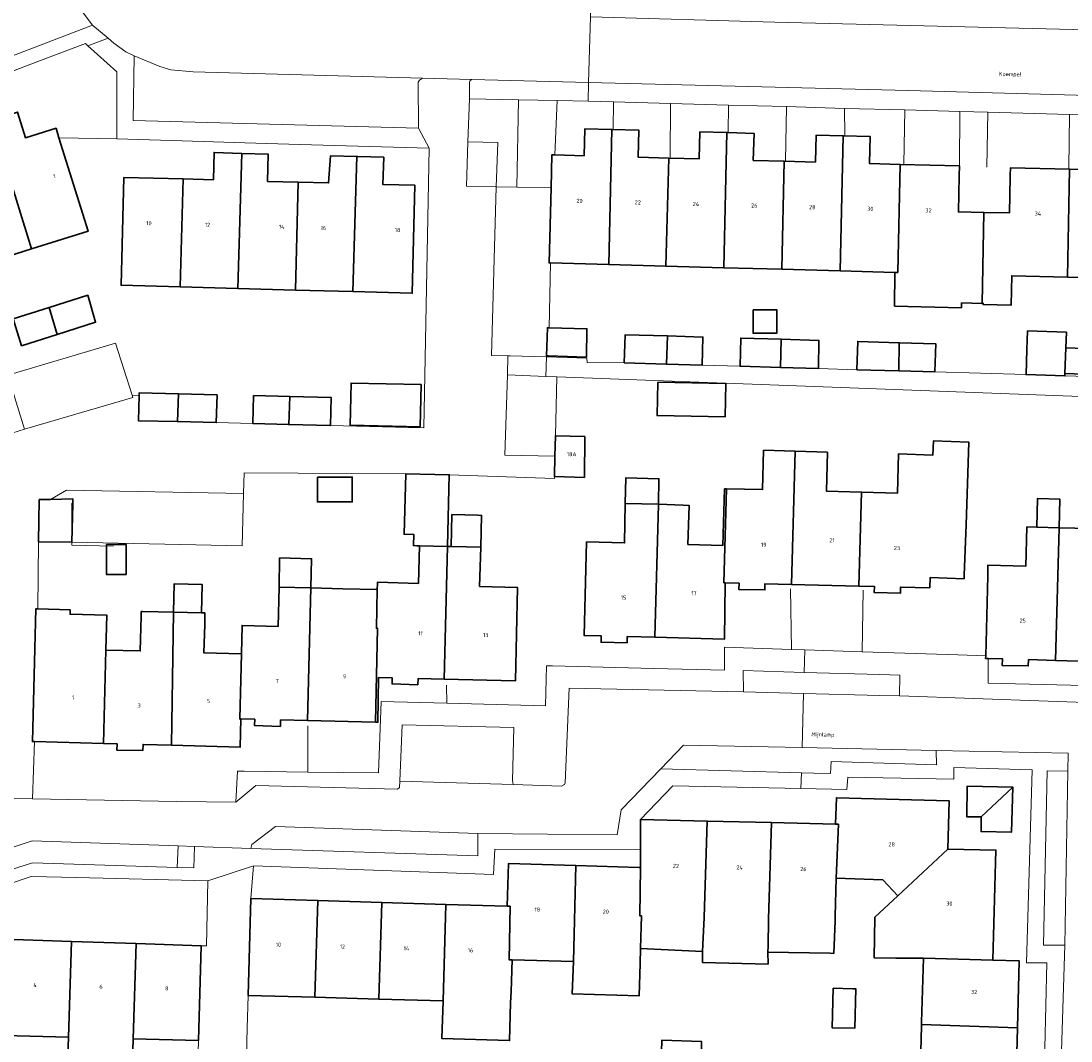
# Model space of a CAD drawing. Header units: metres. Extents: x 197700 to 204338, y 317132 to 325229.
# Tile 1009 of 1056: x 199254 to 199347, y 321327 to 321418. Entities that reach past the tile are written whole.
import ezdxf
from ezdxf.enums import TextEntityAlignment as Align

# ---------------------------------------------------------------- set-up
doc = ezdxf.new("R2010")
doc.units = ezdxf.units.M
for name, color, linetype, lineweight in [('B-WE-GR-BEPLANTING_CULTUUR_BODEMBEDEKKER-GV', 90, 'Continuous', 18), ('B-WE-GR-BEPLANTING_CULTUUR_HEESTERS-GV', 90, 'Continuous', 18), ('B-WE-IE-TERREINAFSCHEIDING_KUNSTMATIG_HEKWERK-G', 20, 'IE-TERREINAFSCHEIDING-KUNSTMATIG', 18), ('B-WE-IE-TERREINAFSCHEIDING_KUNSTMATIG_MUUR-G', 90, 'IE-TERREINAFSCHEIDING-KUNSTMATIG-DICHT', 18), ('B-WE-OG-BEBOUWING-GV', 7, 'Continuous', 35), ('B-WE-OG-BEBOUWING-T18', 10, 'Continuous', 18), ('B-WE-OG-TERREIN_ERF-GV', 7, 'Continuous', 18), ('B-WE-OG-TOPOGRAFIE-T18', 10, 'Continuous', 18), ('B-WE-VH-VERHARDING_ASFALT-GV', 252, 'Continuous', 18), ('B-WE-VH-VERHARDING_BETONSTRAATSTEEN-GV', 252, 'Continuous', 18), ('B-WE-VH-VERHARDING_TEGEL-GV', 252, 'Continuous', 18)]:
    doc.layers.add(name, color=color, linetype=linetype, lineweight=lineweight)
doc.styles.add('NLCS-ISO-M200-T18', font='NLCS-ISO.ttf', dxfattribs={"height": 0.36})
doc.linetypes.add('IE-TERREINAFSCHEIDING-KUNSTMATIG', pattern='A,4,[82,NLCS.SHX,S=0.75,R=90,X=0,Y=0],4,-2', length=10)
doc.linetypes.add('IE-TERREINAFSCHEIDING-KUNSTMATIG-DICHT', pattern='A,8,-1,[82,NLCS.SHX,S=0.75,R=90,X=0,Y=0],-1', length=10)

msp = doc.modelspace()

# ---------------------------------------------------------------- linework, layer by layer
at = {"layer": 'B-WE-GR-BEPLANTING_CULTUUR_BODEMBEDEKKER-GV'}
msp.add_lwpolyline([(199268.097, 321344.65), (199267.996, 321342.747), (199269.467, 321342.702), (199269.529, 321344.599)], close=True, dxfattribs=at)
at = {"layer": 'B-WE-GR-BEPLANTING_CULTUUR_HEESTERS-GV'}
msp.add_lwpolyline([(199293.901, 321410.849), (199293.762, 321407.033), (199296.404, 321406.983), (199296.268, 321403.045), (199298.087, 321403.019), (199298.229, 321410.77)], close=True, dxfattribs=at)
at = {"layer": 'B-WE-IE-TERREINAFSCHEIDING_KUNSTMATIG_HEKWERK-G'}
for points in [[(199301.45, 321405.882), (199301.65, 321410.707)], [(199306.611, 321408.176), (199306.647, 321410.578)], [(199311.67, 321405.657), (199311.71, 321410.435)], [(199316.817, 321407.857), (199316.84, 321410.291)], [(199321.888, 321405.36), (199321.962, 321410.162)], [(199327.124, 321410.008), (199327.134, 321407.615)], [(199332.38, 321405.063), (199332.451, 321409.87)], [(199337.29, 321404.9), (199337.342, 321409.743)], [(199339.712, 321404.809), (199339.818, 321409.676)], [(199346.971, 321404.714), (199347.031, 321409.473)], [(199257.516, 321407.398), (199262.661, 321407.3)], [(199316.817, 321407.802), (199316.817, 321407.857)], [(199322.337, 321367.421), (199322.428, 321362.055)], [(199328.664, 321361.835), (199328.764, 321367.301)], [(199291.875, 321358.882), (199291.886, 321357.287)], [(199279.57, 321351.195), (199279.587, 321355.295)]]:
    msp.add_lwpolyline(points, dxfattribs=at)
at = {"layer": 'B-WE-IE-TERREINAFSCHEIDING_KUNSTMATIG_MUUR-G'}
msp.add_lwpolyline([(199258.62, 321374.951), (199258.69, 321374.949), (199258.673, 321371.297), (199262.356, 321371.217)], dxfattribs=at)
at = {"layer": 'B-WE-OG-BEBOUWING-GV'}
for points in [[(199250.259, 321396.024), (199255.108, 321397.547), (199251.551, 321408.957), (199249.26, 321408.24), (199249.97, 321405.94), (199247.638, 321405.208)], [(199257.516, 321407.398), (199257.28, 321408.25), (199254.57, 321407.4), (199253.86, 321409.68), (199251.551, 321408.957), (199255.108, 321397.547), (199260.12, 321399.12)], [(199301.083, 321396.306), (199306.24, 321396.165), (199306.51, 321408.135), (199304.12, 321408.2), (199304.04, 321405.8), (199301.45, 321405.882), (199301.2, 321405.89), (199301.124, 321402.975), (199300.95, 321396.31)], [(199306.24, 321396.165), (199311.3, 321396.026), (199311.542, 321405.6), (199308.85, 321405.67), (199308.91, 321408.07), (199306.51, 321408.135)], [(199316.7, 321407.86), (199314.3, 321407.92), (199314.24, 321405.53), (199311.542, 321405.6), (199311.3, 321396.026), (199316.43, 321395.886)], [(199321.779, 321405.32), (199319.03, 321405.4), (199319.1, 321407.79), (199316.817, 321407.857), (199316.7, 321407.86), (199316.43, 321395.886), (199321.57, 321395.745)], [(199326.72, 321395.604), (199327.006, 321407.575), (199324.61, 321407.64), (199324.54, 321405.24), (199321.779, 321405.32), (199321.57, 321395.745)], [(199326.72, 321395.604), (199331.582, 321395.471), (199331.83, 321395.464), (199332.04, 321405.039), (199329.34, 321405.11), (199329.4, 321407.51), (199327.006, 321407.575)], [(199347.053, 321404.624), (199346.87, 321395.047), (199351.96, 321394.919), (199352.189, 321406.91), (199349.79, 321406.98), (199349.74, 321404.57)], [(199268.542, 321403.751), (199268.28, 321394.186), (199273.38, 321394.045), (199273.72, 321406.018), (199271.27, 321406.1), (199271.22, 321403.68)], [(199278.72, 321403.47), (199276.02, 321403.54), (199276.08, 321405.94), (199273.72, 321406.018), (199273.38, 321394.045), (199278.48, 321393.905)], [(199278.72, 321403.47), (199278.48, 321393.905), (199283.57, 321393.765), (199283.925, 321405.736), (199281.6, 321405.8), (199281.41, 321403.4)], [(199283.925, 321405.736), (199283.57, 321393.765), (199288.82, 321393.62), (199289.06, 321403.19), (199286.22, 321403.27), (199286.3, 321405.67), (199284.014, 321405.733)], [(199337.29, 321404.9), (199332.04, 321405.039), (199331.83, 321395.464), (199331.582, 321395.471), (199331.542, 321392.492), (199337.467, 321392.339), (199337.478, 321392.764), (199339.293, 321392.718), (199339.462, 321400.786), (199337.197, 321400.833), (199337.27, 321404.018)], [(199346.87, 321395.047), (199347.053, 321404.624), (199341.81, 321404.73), (199341.796, 321404.086), (199341.793, 321403.92), (199341.726, 321400.739), (199339.462, 321400.786), (199339.293, 321392.718), (199339.397, 321392.715), (199339.395, 321392.625), (199341.864, 321392.563), (199341.93, 321395.172)], [(199268.28, 321394.186), (199268.542, 321403.751), (199263.29, 321403.89), (199263.04, 321394.33)], [(199257.367, 321389.973), (199260.78, 321391.06), (199260.08, 321393.45), (199256.662, 321392.369)], [(199256.662, 321392.369), (199253.47, 321391.36), (199254.22, 321388.97), (199257.367, 321389.973)], [(199319.022, 321392.167), (199319.022, 321390.071), (199321.118, 321390.071), (199321.118, 321392.167)], [(199300.895, 321388.065), (199304.25, 321387.97), (199304.3, 321390.48), (199300.952, 321390.557), (199300.8, 321390.56), (199300.72, 321388.07)], [(199346.637, 321386.497), (199346.72, 321388.79), (199346.767, 321390.17), (199343.327, 321390.286), (199343.271, 321388.636), (199343.2, 321386.41), (199346.63, 321386.29)], [(199307.61, 321387.45), (199311.361, 321387.341), (199311.427, 321389.836), (199307.69, 321389.95)], [(199311.427, 321389.836), (199311.361, 321387.341), (199314.5, 321387.25), (199314.57, 321389.74)], [(199321.515, 321389.546), (199317.93, 321389.65), (199317.86, 321387.15), (199321.456, 321387.046)], [(199321.515, 321389.546), (199321.456, 321387.046), (199324.8, 321386.95), (199324.84, 321389.45)], [(199331.929, 321386.742), (199331.963, 321389.243), (199328.28, 321389.35), (199328.21, 321386.85)], [(199331.963, 321389.243), (199331.929, 321386.742), (199335.11, 321386.65), (199335.19, 321389.15)], [(199346.72, 321388.79), (199346.637, 321386.497), (199349.92, 321386.379), (199350.003, 321388.672)], [(199289.525, 321381.785), (199289.605, 321385.525), (199283.407, 321385.659), (199283.327, 321381.919)], [(199310.567, 321385.742), (199310.511, 321382.784), (199316.536, 321382.669), (199316.592, 321385.627)], [(199268.031, 321382.245), (199268.12, 321384.714), (199264.64, 321384.81), (199264.633, 321384.572), (199264.57, 321382.33)], [(199268.12, 321384.714), (199268.031, 321382.245), (199271.46, 321382.16), (199271.54, 321384.62)], [(199277.977, 321384.471), (199274.77, 321384.55), (199274.71, 321382.07), (199277.895, 321381.987)], [(199277.977, 321384.471), (199277.895, 321381.987), (199281.59, 321381.89), (199281.59, 321381.892), (199281.66, 321384.38)], [(199301.465, 321379.191), (199301.42, 321377.37), (199304.07, 321377.31), (199304.11, 321380.92), (199301.51, 321380.99)], [(199328.62, 321375.996), (199328.389, 321367.674), (199329.76, 321367.64), (199329.75, 321367.09), (199332.06, 321367.04), (199332.07, 321367.58), (199334.67, 321367.51), (199334.691, 321368.43), (199337.711, 321368.325), (199337.722, 321368.631), (199337.876, 321373.097), (199338.13, 321380.423), (199334.983, 321380.532), (199334.94, 321379.28), (199331.89, 321379.38), (199331.81, 321375.92)], [(199322.739, 321379.621), (199319.94, 321379.71), (199319.85, 321376.22), (199316.664, 321376.286), (199316.433, 321367.963), (199316.55, 321367.96), (199317.77, 321367.93), (199317.75, 321367.38), (199320.06, 321367.33), (199320.07, 321367.88), (199322.411, 321367.822)], [(199328.389, 321367.674), (199328.62, 321375.996), (199325.52, 321376.07), (199325.6, 321379.53), (199322.739, 321379.621), (199322.411, 321367.822)], [(199280.424, 321377.333), (199280.424, 321375.136), (199283.512, 321375.136), (199283.512, 321377.333)], [(199291.947, 321371.188), (199292.109, 321377.537), (199288.27, 321377.635), (199288.102, 321372.269), (199288.959, 321372.247), (199288.928, 321371.259), (199289.24, 321371.25), (199289.463, 321371.245)], [(199310.644, 321374.937), (199310.672, 321377.191), (199307.747, 321377.276), (199307.68, 321374.99)], [(199312.828, 321374.835), (199310.644, 321374.937), (199310.644, 321374.901), (199310.317, 321363.132), (199316.47, 321362.96), (199316.55, 321367.96), (199316.433, 321367.963), (199316.664, 321376.286), (199316.49, 321376.29), (199316.34, 321371.28), (199313.24, 321371.37), (199313.34, 321374.82)], [(199255.736, 321371.583), (199258.68, 321371.579), (199258.768, 321374.955), (199258.772, 321375.398), (199256.772, 321375.354), (199255.791, 321375.333)], [(199344.137, 321372.888), (199346.126, 321372.839), (199346.196, 321375.372), (199344.2, 321375.427)], [(199310.644, 321374.901), (199310.644, 321374.937), (199307.68, 321374.99), (199307.63, 321371.5), (199304.27, 321371.59), (199304.04, 321363.3), (199305.56, 321363.26), (199305.55, 321362.7), (199307.85, 321362.65), (199307.87, 321363.2), (199310.317, 321363.132)], [(199292.269, 321371.181), (199292.373, 321371.178), (199294.89, 321371.12), (199294.971, 321373.94), (199294.622, 321373.957), (199292.341, 321374.016)], [(199339.616, 321361.503), (199339.61, 321361.27), (199339.834, 321361.264), (199341.1, 321361.23), (199341.07, 321360.65), (199343.39, 321360.6), (199343.41, 321361.16), (199345.801, 321361.088), (199346.126, 321372.839), (199344.137, 321372.888), (199343.27, 321372.91), (199343.18, 321369.44), (199339.82, 321369.54), (199339.796, 321368.578)], [(199352.23, 321369.21), (199348.84, 321369.3), (199348.91, 321372.77), (199346.126, 321372.839), (199345.801, 321361.088), (199352, 321360.9), (199352.081, 321363.843), (199352.09, 321364.179), (199355.66, 321364.089), (199355.786, 321369.12)], [(199261.76, 321371.364), (199261.76, 321368.695), (199263.487, 321368.695), (199263.487, 321371.364)], [(199285.558, 321355.605), (199285.78, 321355.6), (199285.85, 321359.57), (199287.06, 321359.54), (199287.04, 321359), (199289.32, 321358.93), (199289.36, 321359.49), (199291.657, 321359.431), (199291.947, 321371.188), (199289.463, 321371.245), (199289.368, 321367.914), (199285.744, 321368.018), (199285.74, 321367.89), (199285.728, 321367.361), (199285.65, 321363.93), (199285.763, 321363.927)], [(199291.947, 321371.188), (199291.657, 321359.431), (199297.96, 321359.27), (199298.16, 321367.54), (199294.79, 321367.64), (199294.89, 321371.12), (199292.373, 321371.178), (199292.269, 321371.181), (199292.139, 321371.184)], [(199279.846, 321367.505), (199279.91, 321370.097), (199277.079, 321370.167), (199277.05, 321367.58)], [(199267.691, 321365.355), (199270.16, 321365.302), (199270.214, 321367.824), (199267.745, 321367.876)], [(199279.556, 321355.752), (199279.846, 321367.505), (199277.05, 321367.58), (199276.96, 321364.1), (199273.759, 321364.185), (199273.697, 321361.665), (199273.555, 321355.902), (199273.65, 321355.9), (199274.87, 321355.87), (199274.85, 321355.32), (199277.15, 321355.24), (199277.17, 321355.81)], [(199279.556, 321355.752), (199285.558, 321355.605), (199285.763, 321363.927), (199285.65, 321363.93), (199285.728, 321367.361), (199282.68, 321367.43), (199279.846, 321367.505)], [(199255.65, 321365.645), (199255.48, 321365.65), (199255.19, 321353.9), (199255.359, 321353.895), (199261.491, 321353.732), (199261.695, 321362.007), (199261.775, 321365.1), (199258.52, 321365.184), (199258.53, 321365.56)], [(199261.695, 321362.007), (199261.491, 321353.732), (199262.69, 321353.7), (199262.66, 321353.14), (199264.96, 321353.09), (199264.98, 321353.64), (199267.492, 321353.573), (199267.691, 321365.355), (199264.921, 321365.413), (199264.83, 321365.42), (199264.82, 321365.022), (199264.74, 321361.93)], [(199267.492, 321353.573), (199273.59, 321353.41), (199273.65, 321355.9), (199273.555, 321355.902), (199273.697, 321361.665), (199270.38, 321361.75), (199270.444, 321364.27), (199270.47, 321365.294), (199270.16, 321365.302), (199267.691, 321365.355)], [(199339.23, 321347.22), (199342.02, 321349.86), (199337.99, 321349.93), (199337.94, 321347.24)], [(199342.02, 321349.86), (199339.23, 321347.22), (199339.21, 321345.92), (199341.91, 321345.87)], [(199331.837, 321340.218), (199336.26, 321344.37), (199336.37, 321348.65), (199326.392, 321348.922), (199326.328, 321346.574), (199326.572, 321346.564), (199326.38, 321341.8), (199330.5, 321341.63)], [(199309.13, 321338.46), (199309.04, 321335.544), (199314.544, 321335.299), (199314.573, 321335.899), (199314.69, 321338.311), (199314.952, 321346.845), (199309.038, 321346.986), (199309.038, 321344.323), (199309.038, 321342.73), (199308.97, 321338.46)], [(199320.337, 321334.18), (199320.325, 321335.225), (199320.337, 321335.771), (199320.39, 321338.158), (199320.653, 321346.709), (199314.952, 321346.845), (199314.69, 321338.311), (199314.573, 321335.899), (199314.544, 321335.299), (199314.544, 321334.326)], [(199326.28, 321338), (199326.291, 321338.432), (199326.38, 321341.8), (199326.572, 321346.564), (199326.328, 321346.574), (199320.653, 321346.709), (199320.39, 321338.158), (199320.337, 321335.771), (199320.325, 321335.225), (199325.839, 321335.133), (199326.162, 321335.128)], [(199336.26, 321344.37), (199331.837, 321340.218), (199329.791, 321338.334), (199329.751, 321334.726), (199331.66, 321334.705), (199334.1, 321334.691), (199340.261, 321334.523), (199340.53, 321344.28)], [(199303.12, 321334.396), (199303.324, 321342.904), (199297.35, 321343.09), (199297.243, 321339.295), (199297.49, 321339.295), (199297.42, 321334.55), (199297.69, 321334.54)], [(199309, 321334.24), (199309.04, 321335.544), (199309.13, 321338.46), (199308.97, 321338.46), (199309.038, 321342.73), (199308.91, 321342.73), (199303.324, 321342.904), (199303.12, 321334.396), (199302.992, 321331.532), (199308.928, 321331.368)], [(199274.544, 321339.984), (199274.3, 321331.399), (199280.19, 321331.232), (199280.45, 321339.805)], [(199280.19, 321331.232), (199285.88, 321331.071), (199286.13, 321339.632), (199280.45, 321339.805)], [(199285.88, 321331.071), (199291.551, 321330.91), (199291.79, 321339.46), (199286.13, 321339.632)], [(199297.58, 321331.746), (199297.69, 321334.54), (199297.42, 321334.55), (199297.49, 321339.295), (199297.243, 321339.295), (199291.79, 321339.46), (199291.551, 321330.91), (199291.456, 321327.572), (199297.445, 321327.402), (199297.54, 321330.74)], [(199252.67, 321327.85), (199258.39, 321327.698), (199258.641, 321336.187), (199252.72, 321336.392), (199252.637, 321333.982), (199252.474, 321327.855)], [(199264.018, 321324.466), (199264.1, 321327.546), (199264.373, 321335.989), (199258.641, 321336.187), (199258.39, 321327.698), (199258.26, 321324.371), (199258.601, 321324.363), (199263.684, 321324.241), (199264.012, 321324.233)], [(199269.897, 321327.392), (199270.12, 321335.791), (199264.373, 321335.989), (199264.1, 321327.546)], [(199333.945, 321329.032), (199333.939, 321328.82), (199342.431, 321328.525), (199342.591, 321334.459), (199340.261, 321334.523), (199334.1, 321334.691)], [(199326.11, 321332.03), (199326.02, 321328.54), (199328.02, 321328.49), (199328.12, 321331.97), (199327.849, 321331.978)], [(199333.935, 321328.683), (199333.78, 321323.13), (199342.277, 321322.834), (199342.431, 321328.525), (199333.939, 321328.82)], [(199310.88, 321325.39), (199314.413, 321325.308), (199314.438, 321327.328), (199310.93, 321327.43)]]:
    msp.add_lwpolyline(points, close=True, dxfattribs=at)
at = {"layer": 'B-WE-OG-TERREIN_ERF-GV'}
for points in [[(199253.36, 321381.236), (199254.484, 321381.568), (199253.019, 321386.361), (199262.557, 321389.191), (199264.009, 321384.602), (199264.633, 321384.572), (199264.64, 321384.81), (199268.12, 321384.714), (199271.54, 321384.62), (199271.46, 321382.16), (199274.71, 321382.07), (199274.77, 321384.55), (199277.977, 321384.471), (199281.66, 321384.38), (199281.59, 321381.892), (199288.5, 321381.73), (199289.841, 321381.689), (199290.316, 321406.488), (199284.014, 321406.665), (199278.857, 321406.812), (199273.993, 321406.951), (199268.446, 321407.13), (199262.661, 321407.3), (199262.66, 321413.255), (199260.106, 321415.54), (199259.882, 321415.741), (199255.676, 321414.151), (199250.372, 321412.145)], [(199352.321, 321409.334), (199347.031, 321409.473), (199339.818, 321409.676), (199337.342, 321409.743), (199332.451, 321409.87), (199327.124, 321410.008), (199321.962, 321410.162), (199316.84, 321410.291), (199311.71, 321410.435), (199306.647, 321410.578), (199304.401, 321410.636), (199301.65, 321410.707), (199298.229, 321410.77), (199298.087, 321403.019), (199301.124, 321402.975), (199301.2, 321405.89), (199301.45, 321405.882), (199304.04, 321405.8), (199304.12, 321408.2), (199306.51, 321408.135), (199308.91, 321408.07), (199308.85, 321405.67), (199311.542, 321405.6), (199314.24, 321405.53), (199314.3, 321407.92), (199316.7, 321407.86), (199316.817, 321407.857), (199319.1, 321407.79), (199319.03, 321405.4), (199321.779, 321405.32), (199324.54, 321405.24), (199324.61, 321407.64), (199327.006, 321407.575), (199329.4, 321407.51), (199329.34, 321405.11), (199332.04, 321405.039), (199337.29, 321404.9), (199337.27, 321404.018), (199337.197, 321400.833), (199339.462, 321400.786), (199341.726, 321400.739), (199341.793, 321403.92), (199341.796, 321404.086), (199341.81, 321404.73), (199347.053, 321404.624), (199349.74, 321404.57)], [(199253.86, 321409.68), (199254.57, 321407.4), (199257.28, 321408.25), (199257.516, 321407.398), (199260.12, 321399.12), (199255.108, 321397.547), (199250.259, 321396.024)], [(199351.96, 321394.919), (199346.87, 321395.047), (199341.93, 321395.172), (199341.864, 321392.563), (199339.395, 321392.625), (199339.397, 321392.715), (199339.293, 321392.718), (199337.478, 321392.764), (199337.467, 321392.339), (199331.542, 321392.492), (199331.582, 321395.471), (199326.72, 321395.604), (199321.57, 321395.745), (199316.43, 321395.886), (199311.3, 321396.026), (199306.24, 321396.165), (199301.083, 321396.306), (199300.952, 321390.557), (199304.3, 321390.48), (199304.25, 321387.97), (199300.895, 321388.065), (199300.72, 321388.07), (199300.717, 321387.988), (199304.3, 321387.88), (199304.33, 321387.489), (199307.61, 321387.45), (199307.69, 321389.95), (199311.427, 321389.836), (199314.57, 321389.74), (199314.5, 321387.25), (199317.86, 321387.15), (199317.93, 321389.65), (199321.515, 321389.546), (199324.84, 321389.45), (199324.8, 321386.95), (199328.21, 321386.85), (199328.28, 321389.35), (199331.963, 321389.243), (199335.19, 321389.15), (199335.11, 321386.65), (199343.2, 321386.41), (199343.271, 321388.636), (199343.327, 321390.286), (199346.767, 321390.17), (199346.72, 321388.79), (199350.003, 321388.672)], [(199349.92, 321386.379), (199346.637, 321386.497), (199346.63, 321386.29), (199353.46, 321386.1)], [(199361.387, 321383.959), (199301.627, 321386.214), (199301.51, 321380.99), (199304.11, 321380.92), (199304.07, 321377.31), (199301.42, 321377.37), (199301.417, 321377.215), (199292.109, 321377.537), (199291.947, 321371.188), (199292.139, 321371.184), (199292.269, 321371.181), (199292.341, 321374.016), (199294.622, 321373.957), (199294.971, 321373.94), (199294.89, 321371.12), (199294.79, 321367.64), (199298.16, 321367.54), (199297.96, 321359.27), (199291.657, 321359.431), (199289.36, 321359.49), (199289.32, 321358.93), (199287.04, 321359), (199287.06, 321359.54), (199285.85, 321359.57), (199285.78, 321355.6), (199285.558, 321355.605), (199279.556, 321355.752), (199277.17, 321355.81), (199277.15, 321355.24), (199274.85, 321355.32), (199274.87, 321355.87), (199273.65, 321355.9), (199273.59, 321353.41), (199267.492, 321353.573), (199264.98, 321353.64), (199264.96, 321353.09), (199262.66, 321353.14), (199262.69, 321353.7), (199261.491, 321353.732), (199255.359, 321353.895), (199255.202, 321348.825), (199261.583, 321348.715), (199267.94, 321348.592), (199273.202, 321348.515), (199273.347, 321351.275), (199273.934, 321351.276), (199279.57, 321351.195), (199285.84, 321351.125), (199286.067, 321357.459), (199291.886, 321357.287), (199300.619, 321357.075), (199300.732, 321360.602), (199301.254, 321360.595), (199310.215, 321360.38), (199316.478, 321360.23), (199316.47, 321362.265), (199322.428, 321362.055), (199323.588, 321362.014), (199328.664, 321361.835), (199337.164, 321361.568), (199339.616, 321361.503), (199339.796, 321368.578), (199339.82, 321369.54), (199343.18, 321369.44), (199343.27, 321372.91), (199344.137, 321372.888), (199344.2, 321375.427), (199346.196, 321375.372), (199346.126, 321372.839), (199348.91, 321372.77)], [(199352, 321360.9), (199345.801, 321361.088), (199343.41, 321361.16), (199343.39, 321360.6), (199341.07, 321360.65), (199341.1, 321361.23), (199339.834, 321361.264), (199339.833, 321359.083), (199353.222, 321358.737)], [(199344.399, 321307.821), (199345.033, 321334.283), (199343.23, 321334.284), (199343.735, 321351.388), (199336.806, 321351.598), (199336.783, 321350.564), (199327.408, 321350.754), (199327.308, 321349.641), (199323.253, 321349.728), (199311.914, 321349.971), (199309.038, 321346.986), (199314.952, 321346.845), (199320.653, 321346.709), (199326.328, 321346.574), (199326.392, 321348.922), (199336.37, 321348.65), (199336.26, 321344.37), (199340.53, 321344.28), (199340.261, 321334.523), (199342.591, 321334.459), (199342.431, 321328.525), (199342.277, 321322.834)], [(199333.78, 321323.13), (199333.935, 321328.683), (199333.939, 321328.82), (199333.945, 321329.032), (199334.1, 321334.691), (199331.66, 321334.705), (199329.751, 321334.726), (199329.791, 321338.334), (199331.837, 321340.218), (199330.5, 321341.63), (199326.38, 321341.8), (199326.291, 321338.432), (199326.28, 321338), (199326.162, 321335.128), (199325.839, 321335.133), (199320.325, 321335.225), (199320.337, 321334.18), (199314.544, 321334.326), (199314.544, 321335.299), (199309.04, 321335.544), (199309, 321334.24), (199308.928, 321331.368), (199302.992, 321331.532), (199303.12, 321334.396), (199297.69, 321334.54), (199297.58, 321331.746), (199297.54, 321330.74), (199297.445, 321327.402), (199291.456, 321327.572), (199291.551, 321330.91), (199285.88, 321331.071), (199280.19, 321331.232), (199274.3, 321331.399), (199274.218, 321328.499), (199274.094, 321323.564)], [(199258.26, 321324.371), (199258.39, 321327.698), (199252.67, 321327.85)], [(199269.814, 321324.25), (199269.897, 321327.392), (199264.1, 321327.546), (199264.018, 321324.466)], [(199310.88, 321325.39), (199310.93, 321327.43), (199314.438, 321327.328)]]:
    msp.add_lwpolyline(points, dxfattribs=at)
for points in [[(199273.72, 321406.018), (199276.08, 321405.94), (199276.02, 321403.54), (199278.72, 321403.47), (199281.41, 321403.4), (199281.6, 321405.8), (199283.925, 321405.736), (199284.014, 321405.733), (199286.3, 321405.67), (199286.22, 321403.27), (199289.06, 321403.19), (199288.82, 321393.62), (199283.57, 321393.765), (199278.48, 321393.905), (199273.38, 321394.045), (199268.28, 321394.186), (199263.04, 321394.33), (199263.29, 321403.89), (199268.542, 321403.751), (199271.22, 321403.68), (199271.27, 321406.1)], [(199256.662, 321392.369), (199260.08, 321393.45), (199260.78, 321391.06), (199257.367, 321389.973), (199254.22, 321388.97), (199253.47, 321391.36)], [(199319.022, 321392.167), (199321.118, 321392.167), (199321.118, 321390.071), (199319.022, 321390.071)], [(199289.525, 321381.785), (199283.327, 321381.919), (199283.407, 321385.659), (199289.605, 321385.525)], [(199310.567, 321385.742), (199316.592, 321385.627), (199316.536, 321382.669), (199310.511, 321382.784)], [(199328.62, 321375.996), (199331.81, 321375.92), (199331.89, 321379.38), (199334.94, 321379.28), (199334.983, 321380.532), (199338.13, 321380.423), (199337.876, 321373.097), (199337.722, 321368.631), (199337.711, 321368.325), (199334.691, 321368.43), (199334.67, 321367.51), (199332.07, 321367.58), (199332.06, 321367.04), (199329.75, 321367.09), (199329.76, 321367.64), (199328.389, 321367.674), (199322.411, 321367.822), (199320.07, 321367.88), (199320.06, 321367.33), (199317.75, 321367.38), (199317.77, 321367.93), (199316.55, 321367.96), (199316.47, 321362.96), (199310.317, 321363.132), (199307.87, 321363.2), (199307.85, 321362.65), (199305.55, 321362.7), (199305.56, 321363.26), (199304.04, 321363.3), (199304.27, 321371.59), (199307.63, 321371.5), (199307.68, 321374.99), (199307.747, 321377.276), (199310.672, 321377.191), (199310.644, 321374.937), (199312.828, 321374.835), (199313.34, 321374.82), (199313.24, 321371.37), (199316.34, 321371.28), (199316.49, 321376.29), (199316.664, 321376.286), (199319.85, 321376.22), (199319.94, 321379.71), (199322.739, 321379.621), (199325.6, 321379.53), (199325.52, 321376.07)], [(199258.52, 321365.184), (199261.775, 321365.1), (199261.695, 321362.007), (199264.74, 321361.93), (199264.82, 321365.022), (199264.83, 321365.42), (199264.921, 321365.413), (199267.691, 321365.355), (199267.745, 321367.876), (199270.214, 321367.824), (199270.16, 321365.302), (199270.47, 321365.294), (199270.444, 321364.27), (199270.38, 321361.75), (199273.697, 321361.665), (199273.759, 321364.185), (199276.96, 321364.1), (199277.05, 321367.58), (199277.079, 321370.167), (199279.91, 321370.097), (199279.846, 321367.505), (199282.68, 321367.43), (199285.728, 321367.361), (199285.74, 321367.89), (199285.744, 321368.018), (199289.368, 321367.914), (199289.463, 321371.245), (199289.24, 321371.25), (199288.928, 321371.259), (199288.959, 321372.247), (199288.102, 321372.269), (199288.27, 321377.635), (199273.934, 321377.705), (199273.886, 321375.888), (199273.761, 321371.227), (199258.68, 321371.579), (199255.736, 321371.583), (199255.65, 321365.645), (199258.53, 321365.56)], [(199280.424, 321377.333), (199283.512, 321377.333), (199283.512, 321375.136), (199280.424, 321375.136)], [(199261.76, 321371.364), (199263.487, 321371.364), (199263.487, 321368.695), (199261.76, 321368.695)], [(199339.23, 321347.22), (199337.94, 321347.24), (199337.99, 321349.93), (199342.02, 321349.86), (199341.91, 321345.87), (199339.21, 321345.92)], [(199303.324, 321342.904), (199308.91, 321342.73), (199309.038, 321342.73), (199309.038, 321344.323), (199296.145, 321344.374), (199296.022, 321342.117), (199274.778, 321342.87), (199274.544, 321339.984), (199280.45, 321339.805), (199286.13, 321339.632), (199291.79, 321339.46), (199297.243, 321339.295), (199297.35, 321343.09)], [(199270.73, 321341.568), (199259.116, 321341.852), (199255.085, 321341.944), (199237.39, 321335.985), (199237.381, 321335.727), (199243.294, 321335.535), (199243.253, 321334.26), (199252.637, 321333.982), (199252.72, 321336.392), (199258.641, 321336.187), (199264.373, 321335.989), (199270.12, 321335.791), (199270.603, 321335.791)], [(199326.11, 321332.03), (199327.849, 321331.978), (199328.12, 321331.97), (199328.02, 321328.49), (199326.02, 321328.54)]]:
    msp.add_lwpolyline(points, close=True, dxfattribs=at)
at = {"layer": 'B-WE-VH-VERHARDING_ASFALT-GV'}
msp.add_lwpolyline([(199259.592, 321418.6), (199260.509, 321417.388), (199260.532, 321417.357), (199261.891, 321416.215), (199262.402, 321415.785), (199263.453, 321415.017), (199264.208, 321414.663), (199266.481, 321413.709), (199267.439, 321413.435), (199269.416, 321413.247), (199289.748, 321412.689), (199294.117, 321412.558), (199304.448, 321412.296), (199304.611, 321418.11)], dxfattribs=at)
msp.add_lwpolyline([(199403.34, 321408.48), (199407.311, 321412.756), (199406.302, 321413.728), (199405.93, 321413.987), (199404.099, 321414.88), (199402.904, 321415.262), (199401.695, 321415.535), (199395.352, 321415.83), (199389.399, 321415.964), (199320.93, 321417.659), (199304.611, 321418.11), (199304.448, 321412.296), (199332.78, 321411.579), (199400.87, 321409.698), (199401.645, 321409.476), (199403.168, 321408.629)], close=True, dxfattribs=at)
at = {"layer": 'B-WE-VH-VERHARDING_BETONSTRAATSTEEN-GV'}
for points in [[(199204.503, 321401.201), (199211.345, 321378.314), (199213.169, 321372.282), (199213.61, 321370.839), (199218.834, 321353.849), (199219.958, 321350.195), (199224.83, 321351.643), (199212.432, 321393.093), (199212.124, 321394.944), (199214.751, 321399.457), (199218.911, 321401.422), (199260.509, 321417.388), (199259.592, 321418.6), (199259.089, 321419.54), (199258.208, 321422.028), (199257.899, 321423.286), (199257.859, 321422.656), (199254.109, 321420.853), (199238.332, 321414.764)], [(199304.666, 321420.066), (199304.611, 321418.11), (199320.93, 321417.659), (199389.399, 321415.964), (199387.586, 321417.866)], [(199289.376, 321408.239), (199264.094, 321408.937), (199264.208, 321414.663), (199263.453, 321415.017), (199262.402, 321415.785), (199261.891, 321416.215), (199260.106, 321415.54), (199262.66, 321413.255), (199262.661, 321407.3), (199268.446, 321407.13), (199273.993, 321406.951), (199278.857, 321406.812), (199284.014, 321406.665), (199290.316, 321406.488)], [(199264.208, 321414.663), (199264.094, 321408.937), (199289.376, 321408.239), (199289.356, 321412.323), (199289.483, 321412.514), (199289.748, 321412.689), (199269.416, 321413.247), (199267.439, 321413.435), (199266.481, 321413.709)], [(199304.401, 321410.636), (199304.448, 321412.296), (199294.117, 321412.558), (199293.965, 321412.469), (199293.889, 321412.316), (199293.901, 321410.849), (199298.229, 321410.77), (199301.65, 321410.707)], [(199400.717, 321405.655), (199400.87, 321409.698), (199332.78, 321411.579), (199304.448, 321412.296), (199304.401, 321410.636), (199306.647, 321410.578), (199311.71, 321410.435), (199316.84, 321410.291), (199321.962, 321410.162), (199327.124, 321410.008), (199332.451, 321409.87), (199337.342, 321409.743), (199339.818, 321409.676), (199347.031, 321409.473), (199352.321, 321409.334), (199357.446, 321409.198), (199362.691, 321409.052), (199367.685, 321408.92), (199372.889, 321408.776), (199378.257, 321408.646), (199397.821, 321408.122), (199399.023, 321406.768), (199398.972, 321404.884), (199398.941, 321403.742)], [(199300.717, 321387.988), (199300.72, 321388.07), (199300.8, 321390.56), (199300.952, 321390.557), (199301.083, 321396.306), (199300.95, 321396.31), (199301.124, 321402.975), (199298.087, 321403.019), (199296.268, 321403.045), (199295.86, 321388.112), (199297.307, 321388.075), (199297.497, 321388.07)], [(199254.484, 321381.568), (199264.069, 321384.395), (199264.009, 321384.602), (199262.557, 321389.191), (199253.019, 321386.361)], [(199301.465, 321379.191), (199301.51, 321380.99), (199301.627, 321386.214), (199300.647, 321386.253), (199297.264, 321386.388), (199297.039, 321379.286)], [(199273.886, 321375.888), (199258.194, 321376.168), (199256.772, 321375.354), (199258.772, 321375.398), (199258.768, 321374.955), (199258.68, 321371.579), (199273.761, 321371.227)], [(199318.163, 321358.297), (199318.136, 321360.179), (199323.534, 321360.023), (199323.588, 321362.014), (199322.428, 321362.055), (199316.47, 321362.265), (199316.478, 321360.23), (199310.215, 321360.38), (199301.254, 321360.595), (199300.732, 321360.602), (199300.619, 321357.075), (199291.886, 321357.287), (199286.067, 321357.459), (199285.84, 321351.125), (199279.57, 321351.195), (199273.934, 321351.276), (199273.347, 321351.275), (199273.202, 321348.515), (199274.972, 321350.003), (199287.527, 321349.687), (199287.712, 321349.822), (199287.735, 321350.375), (199287.937, 321355.374), (199297.813, 321355.155), (199297.706, 321350.451), (199297.755, 321350.099), (199302.056, 321349.956), (199302.301, 321350.092), (199302.378, 321350.24), (199302.738, 321358.628)], [(199323.483, 321358.16), (199330.234, 321357.987), (199331.994, 321357.937), (199332.028, 321359.771), (199330.244, 321359.828), (199323.534, 321360.023), (199318.136, 321360.179), (199318.163, 321358.297)], [(199297.755, 321350.099), (199297.706, 321350.451), (199297.813, 321355.155), (199287.937, 321355.374), (199287.735, 321350.375)], [(199323.292, 321351.137), (199324.396, 321351.106), (199325.87, 321351.071), (199325.94, 321352.122), (199335.268, 321351.837), (199335.225, 321353.116), (199326.018, 321353.308), (199323.352, 321353.365), (199312.841, 321353.584), (199310.831, 321351.49)], [(199346.906, 321351.286), (199345.068, 321351.304), (199344.753, 321335.848), (199346.617, 321335.848)], [(199294.629, 321345.743), (199276.725, 321346.365), (199274.606, 321344.765), (199274.542, 321344.421), (199294.645, 321343.783)], [(199267.996, 321342.747), (199268.097, 321344.65), (199255.153, 321345.11), (199241.842, 321340.643), (199237.651, 321339.289), (199238.155, 321337.728), (199242.442, 321339.088), (199255.2, 321343.136)]]:
    msp.add_lwpolyline(points, close=True, dxfattribs=at)
for points in [[(199250.372, 321412.145), (199255.676, 321414.151), (199259.882, 321415.741), (199260.106, 321415.54), (199261.891, 321416.215), (199260.532, 321417.357), (199260.509, 321417.388), (199218.911, 321401.422)], [(199251.095, 321348.886), (199255.202, 321348.825), (199255.359, 321353.895), (199255.19, 321353.9), (199255.48, 321365.65), (199255.65, 321365.645), (199255.736, 321371.583), (199255.791, 321375.333), (199256.772, 321375.354), (199258.194, 321376.168), (199273.886, 321375.888), (199273.934, 321377.705), (199288.27, 321377.635), (199292.109, 321377.537), (199301.417, 321377.215), (199301.42, 321377.37), (199301.465, 321379.191), (199297.039, 321379.286), (199297.264, 321386.388), (199297.307, 321388.075), (199295.86, 321388.112), (199296.268, 321403.045), (199293.619, 321403.098), (199293.762, 321407.033), (199293.901, 321410.849), (199293.889, 321412.316), (199293.965, 321412.469), (199294.117, 321412.558), (199289.748, 321412.689), (199289.483, 321412.514), (199289.356, 321412.323), (199289.376, 321408.239), (199290.316, 321406.488), (199289.841, 321381.689), (199288.5, 321381.73), (199281.59, 321381.892), (199281.59, 321381.89), (199277.895, 321381.987), (199274.71, 321382.07), (199271.46, 321382.16), (199268.031, 321382.245), (199264.57, 321382.33), (199264.633, 321384.572), (199264.009, 321384.602), (199264.069, 321384.395), (199254.484, 321381.568), (199253.36, 321381.236)], [(199353.222, 321358.737), (199339.833, 321359.083), (199339.834, 321361.264), (199339.61, 321361.27), (199339.616, 321361.503), (199337.164, 321361.568), (199328.664, 321361.835), (199323.588, 321362.014), (199323.534, 321360.023), (199330.244, 321359.828), (199332.028, 321359.771), (199331.994, 321357.937), (199351.728, 321357.251)], [(199241.842, 321340.643), (199255.153, 321345.11), (199268.097, 321344.65), (199269.529, 321344.599), (199274.542, 321344.421), (199274.606, 321344.765), (199276.725, 321346.365), (199294.629, 321345.743), (199306.98, 321345.637), (199307.323, 321347.834), (199310.831, 321351.49), (199312.841, 321353.584), (199323.352, 321353.365), (199323.483, 321358.16), (199318.163, 321358.297), (199302.738, 321358.628), (199302.378, 321350.24), (199302.301, 321350.092), (199302.056, 321349.956), (199297.755, 321350.099), (199287.735, 321350.375), (199287.712, 321349.822), (199287.527, 321349.687), (199274.972, 321350.003), (199273.202, 321348.515), (199267.94, 321348.592), (199261.583, 321348.715), (199255.202, 321348.825), (199251.095, 321348.886)], [(199351.728, 321357.251), (199331.994, 321357.937), (199330.234, 321357.987), (199323.483, 321358.16), (199323.352, 321353.365), (199326.018, 321353.308), (199335.225, 321353.116), (199346.936, 321352.871), (199346.906, 321351.286), (199346.617, 321335.848), (199345.724, 321306.782), (199344.449, 321305.596), (199343.888, 321293.382), (199343.83, 321292.284), (199343.603, 321291.468), (199343.125, 321290.633), (199346.324, 321293.137), (199348.021, 321294.062)], [(199345.724, 321306.782), (199346.617, 321335.848), (199344.753, 321335.848), (199345.068, 321351.304), (199346.906, 321351.286), (199346.936, 321352.871), (199335.225, 321353.116), (199335.268, 321351.837), (199325.94, 321352.122), (199325.87, 321351.071), (199324.396, 321351.106), (199323.292, 321351.137), (199323.253, 321349.728), (199327.308, 321349.641), (199327.408, 321350.754), (199336.783, 321350.564), (199336.806, 321351.598), (199343.735, 321351.388), (199343.23, 321334.284), (199345.033, 321334.283), (199344.399, 321307.821)], [(199237.39, 321335.985), (199255.085, 321341.944), (199259.116, 321341.852), (199270.73, 321341.568), (199274.778, 321342.87), (199296.022, 321342.117), (199296.145, 321344.374), (199309.038, 321344.323), (199309.038, 321346.986), (199311.914, 321349.971), (199323.253, 321349.728), (199323.292, 321351.137), (199310.831, 321351.49), (199307.323, 321347.834), (199306.98, 321345.637), (199294.629, 321345.743), (199294.645, 321343.783), (199274.542, 321344.421), (199269.529, 321344.599), (199269.467, 321342.702), (199267.996, 321342.747), (199255.2, 321343.136), (199242.442, 321339.088)], [(199274.094, 321323.564), (199274.218, 321328.499), (199274.3, 321331.399), (199274.544, 321339.984), (199274.778, 321342.87), (199270.73, 321341.568), (199270.603, 321335.791), (199270.12, 321335.791), (199269.897, 321327.392), (199269.814, 321324.25)]]:
    msp.add_lwpolyline(points, dxfattribs=at)
at = {"layer": 'B-WE-VH-VERHARDING_TEGEL-GV'}
for points in [[(199293.762, 321407.033), (199293.619, 321403.098), (199296.268, 321403.045), (199296.404, 321406.983)], [(199300.717, 321387.988), (199297.497, 321388.07), (199297.307, 321388.075), (199297.264, 321386.388), (199300.647, 321386.253)]]:
    msp.add_lwpolyline(points, close=True, dxfattribs=at)
msp.add_lwpolyline([(199353.46, 321386.1), (199346.63, 321386.29), (199343.2, 321386.41), (199335.11, 321386.65), (199331.929, 321386.742), (199328.21, 321386.85), (199324.8, 321386.95), (199321.456, 321387.046), (199317.86, 321387.15), (199314.5, 321387.25), (199311.361, 321387.341), (199307.61, 321387.45), (199304.33, 321387.489), (199304.3, 321387.88), (199300.717, 321387.988), (199300.647, 321386.253), (199301.627, 321386.214), (199361.387, 321383.959)], dxfattribs=at)

# ---------------------------------------------------------------- texts
at = {"layer": 'B-WE-OG-BEBOUWING-T18', "style": 'NLCS-ISO-M200-T18'}
for s, rotation, p in [('1', 17.4, (199257.122, 321404.008)), ('20', 358.2, (199303.643, 321401.811)), ('22', 358.6, (199308.802, 321401.67)), ('24', 358.6, (199313.958, 321401.536)), ('26', 358.4, (199319.119, 321401.396)), ('28', 358.4, (199324.268, 321401.246)), ('30', 358.5, (199329.398, 321401.107)), ('32', 358.5, (199334.554, 321400.971)), ('34', 358.9, (199344.242, 321400.68)), ('10', 358.5, (199265.507, 321399.83)), ('12', 358.5, (199270.695, 321399.693)), ('14', 358.5, (199277.266, 321399.506)), ('16', 358.6, (199280.962, 321399.41)), ('18', 358.4, (199287.527, 321399.232)), ('21', 358.6, (199326.012, 321371.734)), ('19', 358.8, (199319.958, 321371.333)), ('23', 358.8, (199331.757, 321371.047)), ('17', 358.4, (199313.774, 321367.037)), ('15', 358.8, (199307.543, 321366.658)), ('25', 358.8, (199342.896, 321364.612)), ('11', 358.6, (199289.561, 321363.486)), ('13', 358.6, (199295.333, 321363.338)), ('9', 358.6, (199282.831, 321359.673)), ('7', 358.1, (199276.864, 321359.252)), ('1', 358.5, (199258.795, 321357.805)), ('5', 358.5, (199270.781, 321357.487)), ('3', 358.8, (199264.633, 321357.098)), ('28', 358.5, (199331.288, 321344.787)), ('22', 358.6, (199312.181, 321342.879)), ('24', 358.6, (199317.824, 321342.736)), ('26', 358.6, (199323.473, 321342.593)), ('18', 358.3, (199299.909, 321339.008)), ('20', 358.3, (199305.97, 321338.82)), ('30', 358.5, (199336.398, 321339.548)), ('10', 358.3, (199276.973, 321335.906)), ('12', 358.3, (199282.643, 321335.736)), ('14', 358.3, (199288.313, 321335.566)), ('16', 358.3, (199293.99, 321335.395)), ('4', 358.6, (199255.423, 321332.322)), ('6', 358.6, (199261.26, 321332.175)), ('8', 358.6, (199267.083, 321332.029)), ('32', 358.5, (199338.594, 321331.706))]:
    msp.add_text(s, height=0.36, rotation=rotation, dxfattribs=at).set_placement(p, align=Align.MIDDLE)
msp.add_text('18A', height=0.36, dxfattribs=at).set_placement((199302.945, 321379.362), align=Align.MIDDLE)
at = {"layer": 'B-WE-OG-TOPOGRAFIE-T18', "style": 'NLCS-ISO-M200-T18'}
for s, rotation, p in [('Koempel', 358.4, (199341.788, 321412.985)), ('Mijnlamp', 358.6, (199325.2, 321354.47))]:
    msp.add_text(s, height=0.36, rotation=rotation, dxfattribs=at).set_placement(p, align=Align.MIDDLE)

doc.saveas('drawing.dxf')
